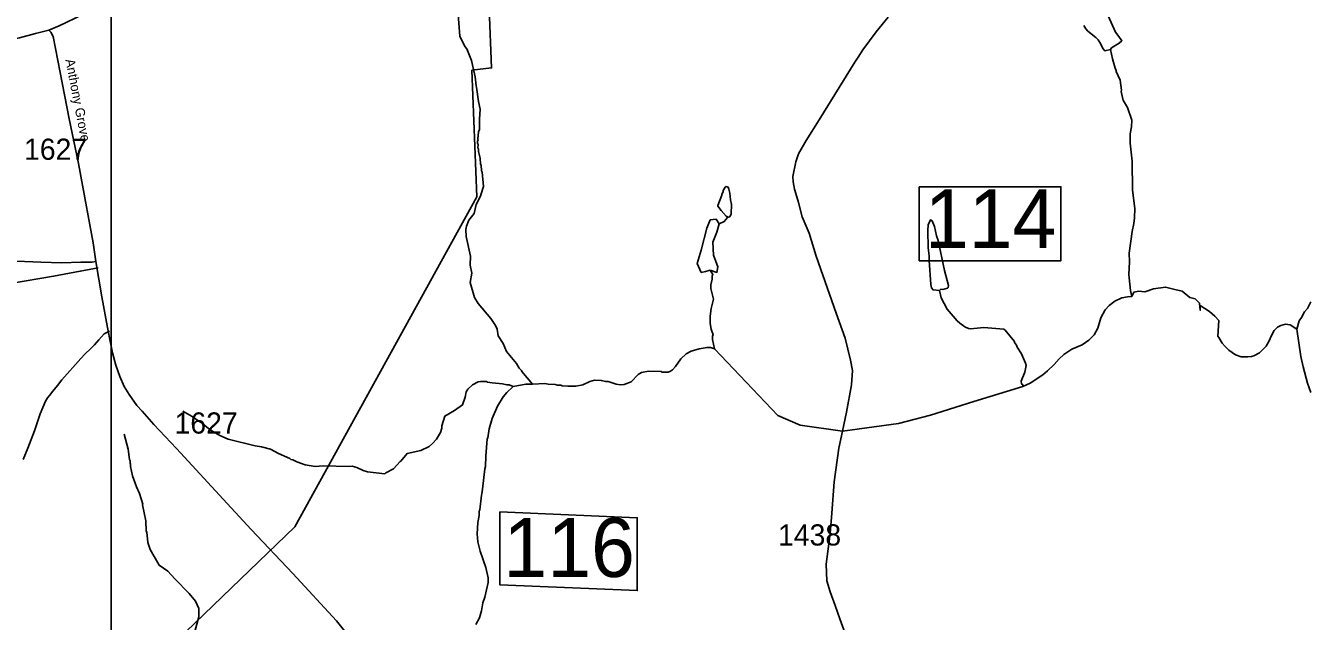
# Model space of a CAD drawing. Extents: x 1268485 to 1426702, y 514839 to 616766.
# Drawn here: x 1304922 to 1313854, y 604404 to 608556 of the extents above; entities that cross this region are included whole.
import ezdxf

# ---------------------------------------------------------------- set-up
doc = ezdxf.new("R2010")
doc.units = 0
for name, color, linetype in [('Old_Level_11', 7, 'Continuous'), ('Old_Level_31', 7, 'Continuous'), ('Old_Level_32', 7, 'Continuous'), ('Old_Level_35', 7, 'Continuous'), ('Old_Level_50', 7, 'Continuous'), ('Old_Level_59', 7, 'Continuous'), ('Old_Level_62', 7, 'Continuous'), ('Old_Level_63', 7, 'Continuous'), ('Old_Level_8', 7, 'Continuous')]:
    doc.layers.add(name, color=color, linetype=linetype)

msp = doc.modelspace()

# ---------------------------------------------------------------- linework, layer by layer
at = {"layer": 'Old_Level_31'}
msp.add_line((1310608.978, 605729.106), (1310608.978, 605729.106), dxfattribs=at)
for points in [[(1311144.435, 607433.354), (1312130.8, 607433.354), (1312130.8, 606917.706), (1311144.435, 606917.706), (1311144.435, 607433.354)], [(1308223.281, 605166.923), (1309180.054, 605126.125), (1309180.054, 604618.874), (1308223.281, 604659.673), (1308223.281, 605166.923)]]:
    msp.add_lwpolyline(points, dxfattribs=at)
at = {"layer": 'Old_Level_32'}
for points in [[(1305083.671, 608525.105), (1305154.055, 608554.184), (1305319.905, 608632.289), (1306135.326, 609046.242), (1306463.259, 609211.437), (1306873.102, 609420.668), (1307057.234, 609502.408), (1307153.998, 609538.081), (1307236.803, 609566.231), (1307375.61, 609603.058), (1308225.621, 609730.804), (1308489.893, 609771.224), (1308566.58, 609776.338), (1308660.309, 609773.496)], [(1310927.437, 608614.786), (1310843.795, 608511.583), (1310751.69, 608387.47), (1310719.736, 608335.969), (1310696.658, 608302.226), (1310447.684, 607899.717), (1310357.148, 607755.869), (1310303.892, 607661.746), (1310284.364, 607606.694), (1310263.388, 607505.519), (1310266.121, 607467.248), (1310275.488, 607416.672), (1310291.465, 607363.75), (1310303.892, 607322.903), (1310328.744, 607223.453), (1310376.809, 607109.285), (1310425.628, 606949.576), (1310565.505, 606552.381), (1310628.779, 606378.406), (1310664.261, 606225.395), (1310678.701, 606151.28), (1310673.236, 606051.776), (1310637.632, 605861.335), (1310608.903, 605729.298)], [(1302733.428, 608202.445), (1302935.923, 608212.993), (1303093.479, 608219.213), (1303217.867, 608227.507), (1303557.858, 608242.021), (1303898.565, 608261.077), (1304016.017, 608277.269), (1304183.694, 608300.564), (1304360.154, 608350.942), (1304658.683, 608423.51), (1304878.433, 608471.197), (1304990.382, 608500.225), (1305083.671, 608525.105)], [(1305083.671, 608525.105), (1305096.111, 608510.591), (1305112.695, 608479.491), (1305162.45, 608228.613), (1305224.644, 607907.241), (1305288.911, 607595.614), (1305344.763, 607292.885), (1305390.928, 607041.624), (1305410.299, 606911.262)], [(1303101.079, 605806.451), (1303459.098, 606127.792), (1303740.033, 606425.882), (1304152.658, 606672.87), (1304744.812, 606917.984), (1305027.624, 606906.351), (1305172.752, 606903.559), (1305305.786, 606906.351), (1305384.861, 606908.212), (1305410.299, 606911.262)], [(1305410.299, 606911.262), (1305451.553, 606665.569), (1305491.091, 606451.514), (1305512.023, 606344.486), (1305525.978, 606274.685), (1305549.236, 606188.597), (1305577.144, 606109.49), (1305607.379, 606042.015), (1305642.266, 605986.175), (1305695.759, 605909.394), (1305732.971, 605869.84), (1305813.68, 605777.057), (1305972.523, 605608.32), (1306326.039, 605224.415), (1306491.169, 605045.26), (1306781.889, 604736.74), (1307087.217, 604407.769), (1307253.476, 604199.965), (1307431.717, 603960.191), (1307445.491, 603939.804), (1307520.07, 603853.232)], [(1310608.903, 605729.298), (1310583.07, 605610.569), (1310550.646, 605375.98), (1310536.444, 605159.32), (1310524.018, 605017.248), (1310495.614, 604803.074), (1310500.94, 604687.64), (1310524.018, 604609.5), (1310557.748, 604513.601), (1310591.476, 604421.787), (1310618.105, 604345.423), (1310632.306, 604276.163), (1310634.082, 604235.318), (1310626.787, 604186.896), (1310555.972, 604030.023), (1310492.904, 603894.398), (1310457.383, 603809.655), (1310422.633, 603718.84), (1310378.45, 603639.325), (1310341.306, 603595.965), (1310309.737, 603562.126), (1310090.598, 603368.41), (1309856.703, 603165.305), (1309690.444, 603028.707)]]:
    msp.add_lwpolyline(points, dxfattribs=at)
at = {"layer": 'Old_Level_35'}
for points in [[(1304815.612, 606757.625), (1305116.116, 606809.605), (1305302.2, 606843.644), (1305425.949, 606867.379)], [(1304905.22, 605532.644), (1304936.798, 605610.768), (1304983.344, 605730.826), (1305023.33, 605849.757), (1305060.957, 605938.647), (1305074.798, 605961.664), (1305087.921, 605979.145), (1305110.887, 606008.775), (1305143.9, 606048.247), (1305174.35, 606086.387), (1305305.891, 606235.665), (1305333.676, 606265.141), (1305374.584, 606305.587), (1305400.215, 606331.886), (1305432.203, 606366.232), (1305469.113, 606408.831), (1305505.099, 606426.005)]]:
    msp.add_lwpolyline(points, dxfattribs=at)
at = {"layer": 'Old_Level_50'}
msp.add_line((1310608.978, 605729.458), (1310608.978, 605729.458), dxfattribs=at)
msp.add_lwpolyline([(1304706.896, 603051.456), (1306796.359, 605062.216), (1308063.739, 607363.79), (1308029.485, 608244.536), (1308166.499, 608261.154), (1308132.246, 609092.047), (1307892.471, 609092.047), (1307036.134, 609972.793), (1307173.148, 610305.15), (1306950.5, 610421.475), (1306847.739, 610571.036), (1306830.613, 610720.597), (1306967.627, 611119.425), (1307104.641, 611734.286), (1306950.5, 611609.652), (1306265.43, 611975.245), (1306145.544, 612939.08), (1305940.022, 612988.934), (1305665.994, 612939.08), (1305306.333, 612905.844), (1305203.572, 612905.844), (1304963.797, 612889.227), (1304587.009, 612939.08)], dxfattribs=at)
at = {"layer": 'Old_Level_59'}
for points in [[(1312625.225, 606667.966), (1312637.492, 606697.17), (1312673.741, 606705.231), (1312714.016, 606701.201), (1312774.431, 606721.351), (1312859.011, 606733.441), (1312923.452, 606717.321), (1312975.811, 606705.231), (1313028.171, 606660.901), (1313064.419, 606652.841), (1313096.64, 606620.601), (1313100.639, 606572.565), (1313100.667, 606604.48), (1313165.11, 606564.18), (1313201.358, 606531.94), (1313229.551, 606499.7), (1313222.44, 606391.709), (1313230.232, 606383.507), (1313253.3, 606343.009), (1313274.728, 606318.506), (1313300.154, 606293.899), (1313345.368, 606260.784), (1313385.046, 606247.865), (1313433.028, 606246.687), (1313457.122, 606250.121), (1313473.116, 606253.709), (1313513.614, 606274.727), (1313558.725, 606321.581), (1313581.588, 606359.003), (1313594.404, 606390.684), (1313615.319, 606430.157), (1313639.823, 606453.584), (1313662.174, 606467.015), (1313694.367, 606476.242), (1313726.253, 606471.475), (1313773.107, 606440.204)], [(1311865.097, 606041.327), (1311916.873, 606063.523), (1312004.328, 606123.348), (1312036.931, 606150.568), (1312083.99, 606195.372), (1312118.849, 606234.537), (1312151.555, 606263.706), (1312206.407, 606300.359), (1312279.098, 606330.604), (1312325.849, 606363.412), (1312362.759, 606400.527), (1312387.878, 606447.894), (1312409.511, 606519.303), (1312438.833, 606574.565), (1312467.54, 606605.835), (1312506.193, 606634.901), (1312554.79, 606657.714), (1312594.98, 606666.736), (1312625.225, 606667.966)], [(1313773.107, 606440.204), (1313800.994, 606249.762), (1313817.296, 606177.43), (1313848.669, 606064.754), (1313871.122, 606000.214)], [(1308452.108, 606057.372), (1308537.307, 606061.37), (1308561.196, 606056.808), (1308609.178, 606055.629), (1308625.069, 606051.22), (1308649.061, 606050.657), (1308656.955, 606046.453), (1308696.838, 606043.531), (1308752.817, 606044.146), (1308801.107, 606052.963), (1308849.601, 606075.776), (1308881.795, 606085.003), (1308929.777, 606083.824), (1308961.56, 606075.058), (1308977.554, 606074.699), (1309033.123, 606057.372), (1309065.009, 606052.605), (1309089, 606053.989), (1309137.495, 606072.802), (1309186.707, 606125.603), (1309211.006, 606138.983), (1309259.193, 606147.852), (1309347.16, 606145.698), (1309355.055, 606141.495), (1309395.04, 606140.52), (1309411.239, 606148.159), (1309425.388, 606157.797), (1309445.893, 606179.275), (1309483.212, 606234.332), (1309522.07, 606269.396), (1309556.416, 606286.569), (1309610.857, 606303.229), (1309667.042, 606313.841), (1309691.033, 606313.277), (1309717.382, 606304.511)], [(1309717.382, 606304.511), (1310158.449, 605839.607), (1310315.416, 605770.812), (1310608.903, 605729.298), (1311000.313, 605783.593), (1311221.832, 605840.013), (1311523.903, 605936.733), (1311865.097, 606041.327)], [(1308316.876, 606040.712), (1308271.867, 605999.804), (1308247.158, 605968.431), (1308207.583, 605903.429), (1308169.649, 605818.435), (1308149.964, 605746.923), (1308140.429, 605683.204), (1308136.328, 605675.309), (1308125.46, 605555.661), (1308123.82, 605483.739), (1308119.411, 605467.847), (1308104.032, 605324.311), (1308099.316, 605292.425), (1308095.112, 605284.531), (1308084.757, 605180.877), (1308080.554, 605172.982), (1308079.733, 605140.994), (1308070.711, 605093.269), (1308064.765, 605013.452), (1308071.429, 604957.319), (1308085.988, 604893.035), (1308127.305, 604780.102), (1308141.659, 604707.771), (1308142.889, 604675.783), (1308118.488, 604572.436), (1308105.57, 604532.759), (1308096.24, 604477.035), (1308081.066, 604429.413), (1308055.947, 604382.046)], [(1308452.108, 606057.372), (1308405.151, 606056.552), (1308316.876, 606040.712)], [(1306099.135, 604333.448), (1306127.535, 604436.692), (1306128.868, 604492.671), (1306104.057, 604545.215), (1306061.303, 604598.221), (1305960.008, 604699.62), (1305912.025, 604753.395), (1305851.945, 604795.174), (1305788.584, 604904.621), (1305771.667, 604953.013), (1305765.311, 605025.14), (1305761.517, 605033.188), (1305759.262, 605105.213), (1305735.783, 605215.428), (1305737.936, 605221.682), (1305715.688, 605294.168), (1305694.465, 605342.304), (1305666.578, 605419.25), (1305652.122, 605483.585), (1305652.532, 605499.579), (1305648.636, 605507.627), (1305649.046, 605523.621), (1305645.253, 605531.721), (1305634.897, 605603.951), (1305607.42, 605708.527)]]:
    msp.add_lwpolyline(points, dxfattribs=at)
at = {"layer": 'Old_Level_62'}
for points in [[(1307930.353, 608662.456), (1307944.091, 608482.215), (1307980.386, 608409.422), (1307994.022, 608393.069), (1308026.112, 608312.33), (1308051.436, 608199.808), (1308057.998, 608135.677), (1308061.791, 608127.578), (1308075.427, 608027.307), (1308087.218, 607974.353), (1308082.912, 607904.225), (1308081.989, 607831.637), (1308074.402, 607815.488), (1308071.326, 607767.609), (1308073.172, 607759.561), (1308068.968, 607751.666), (1308068.558, 607735.672), (1308072.352, 607727.573), (1308069.788, 607703.684), (1308075.632, 607695.533), (1308075.222, 607679.539), (1308086.09, 607631.301), (1308085.782, 607615.358), (1308089.576, 607607.258), (1308089.166, 607591.264), (1308092.959, 607583.164), (1308096.035, 607543.128), (1308099.829, 607535.029), (1308109.568, 607434.861), (1308090.499, 607376.369), (1308092.037, 607371.346), (1308058.613, 607308.19), (1308045.08, 607246.571), (1308008.068, 607199.461), (1307991.048, 607157.886), (1307986.537, 607134.05), (1307989.408, 607086.016), (1308020.166, 606949.348), (1308016.68, 606885.475), (1308028.573, 606831.803), (1308017.808, 606765.519), (1308047.438, 606660.84), (1308072.454, 606620.292), (1308161.959, 606514.177), (1308192.82, 606465.477), (1308204.2, 606441.179), (1308213.12, 606392.991), (1308247.876, 606340.19), (1308270.534, 606283.699), (1308338.612, 606202.088), (1308357.887, 606169.638), (1308373.471, 606153.285), (1308377.264, 606145.186), (1308452.108, 606057.372)], [(1312475.025, 608389.839), (1312483.637, 608400.349), (1312536.335, 608433.054), (1312554.995, 608450.842), (1312533.465, 608479.089), (1312510.191, 608509.641), (1312458.826, 608624.829)], [(1312291.298, 608556.906), (1312304.729, 608532.607), (1312318.365, 608516.306), (1312373.319, 608472.988), (1312388.903, 608456.635), (1312402.539, 608438.283), (1312425.402, 608393.787), (1312437.09, 608379.484), (1312475.025, 608389.839)], [(1312625.225, 606667.966), (1312615.998, 606710.207), (1312606.053, 606798.379), (1312604.618, 606822.421), (1312608.616, 606910.235), (1312605.335, 606971.084), (1312625.636, 607121.695), (1312638.861, 607177.366), (1312643.885, 607217.198), (1312645.321, 607281.123), (1312628.404, 607409.485), (1312625.636, 607610.334), (1312612, 607737.671), (1312613.538, 607801.597), (1312622.662, 607849.322), (1312623.79, 607897.253), (1312593.853, 607985.938), (1312566.991, 608032.588), (1312562.992, 608034.638), (1312550.792, 608097.794), (1312552.74, 608106.867), (1312542.282, 608175.047), (1312515.728, 608235.692), (1312515.933, 608243.689), (1312508.346, 608259.836), (1312489.789, 608324.274), (1312475.025, 608389.839)], [(1309765.25, 607267.971), (1309741.977, 607297.14), (1309742.182, 607303.138), (1309769.761, 607374.394), (1309769.966, 607382.391), (1309778.373, 607398.18), (1309778.578, 607406.177), (1309793.137, 607429.808), (1309799.186, 607433.654), (1309813.13, 607429.347), (1309818.769, 607417.198), (1309826.151, 607389.055), (1309829.021, 607340.97), (1309836.301, 607308.828), (1309834.763, 607244.903), (1309824.203, 607223.168), (1309814.258, 607221.425), (1309800.314, 607227.781), (1309765.25, 607267.971)], [(1309689.029, 606852.656), (1309734.84, 606835.467), (1309740.567, 606875.575), (1309711.935, 606955.792), (1309706.208, 607047.469), (1309734.84, 607116.227), (1309752.019, 607173.525), (1309729.114, 607207.904), (1309689.029, 607202.174), (1309666.123, 607144.876), (1309626.039, 606990.171), (1309597.407, 606898.494), (1309626.039, 606835.467), (1309654.67, 606841.196), (1309689.029, 606852.656)], [(1309752.019, 607173.525), (1309786.378, 607190.714), (1309809.284, 607219.363), (1309814.258, 607221.425)], [(1311285.005, 606711.027), (1311294.335, 606718.204), (1311308.278, 606717.845), (1311340.472, 606725.073), (1311346.623, 606730.917), (1311346.931, 606744.912), (1311319.351, 606849.488), (1311276.29, 607058.436), (1311265.012, 607090.681), (1311250.556, 607154.965), (1311233.537, 607195.36), (1311221.644, 607201.665), (1311206.88, 607168.036), (1311203.907, 607128.154), (1311207.085, 607008.148), (1311213.852, 606952.014), (1311213.032, 606920.026), (1311225.13, 606751.832), (1311230.564, 606727.739), (1311240.201, 606713.488), (1311285.005, 606711.027)], [(1309717.382, 606304.511), (1309704.361, 606368.898), (1309704.874, 606392.889), (1309709.077, 606400.783), (1309694.756, 606440.109), (1309689.029, 606480.218), (1309689.029, 606531.786), (1309694.756, 606583.354), (1309710.923, 606648.589), (1309692.673, 606724.971), (1309693.288, 606748.962), (1309702.208, 606788.69), (1309702.721, 606812.681), (1309706.924, 606820.576), (1309689.029, 606852.656)], [(1311865.097, 606041.327), (1311864.687, 606052.81), (1311856.793, 606058.961), (1311853.204, 606077.057), (1311878.733, 606140.418), (1311887.858, 606188.144), (1311884.167, 606204.241), (1311855.768, 606268.883), (1311826.855, 606315.532), (1311821.114, 606329.681), (1311807.58, 606347.982), (1311807.683, 606353.98), (1311742.784, 606432.925), (1311733.762, 606439.743), (1311594.019, 606451.124), (1311501.848, 606443.332), (1311485.956, 606445.741), (1311462.17, 606456.301), (1311426.799, 606481.112), (1311409.164, 606497.568), (1311339.036, 606579.179), (1311296.898, 606658.174), (1311285.005, 606711.027)], [(1313773.107, 606440.204), (1313788.896, 606497.926), (1313805.403, 606521.507), (1313826.318, 606560.98), (1313846.823, 606584.458), (1313869.994, 606631.877)], [(1308316.876, 606040.712), (1308289.092, 606051.375), (1308273.098, 606051.785), (1308241.314, 606060.55), (1308169.444, 606066.241), (1308137.558, 606071.06), (1308129.664, 606075.211), (1308089.678, 606076.186), (1308073.582, 606072.597), (1308033.084, 606051.58), (1308000.481, 606022.36), (1307990.023, 606004.673), (1307981.103, 605966.893), (1307962.956, 605912.452), (1307908.925, 605872.672), (1307840.028, 605834.378), (1307820.445, 605766.916), (1307820.137, 605750.922), (1307809.372, 605719.19), (1307782.305, 605673.874), (1307755.546, 605642.552), (1307731.145, 605623.174), (1307674.448, 605594.518), (1307577.971, 605572.885), (1307534.295, 605520.392), (1307528.656, 605518.137), (1307483.544, 605467.232), (1307428.796, 605438.884), (1307422.747, 605432.732), (1307302.996, 605445.651), (1307271.213, 605454.416), (1307227.742, 605477.434), (1307195.959, 605486.199), (1307171.865, 605482.765), (1306993.265, 605489.122), (1306938.311, 605482.56), (1306868.183, 605494.145), (1306810.666, 605515.522), (1306783.087, 605530.183), (1306769.143, 605532.49), (1306761.249, 605538.693), (1306682.098, 605574.577), (1306626.837, 605603.899), (1306563.271, 605621.431), (1306519.39, 605628.505), (1306332.485, 605675.001), (1306273.122, 605700.428), (1306217.86, 605731.749), (1306182.489, 605756.56), (1306151.116, 605785.319), (1306135.327, 605793.675), (1306082.219, 605832.942), (1306017.115, 605868.519)]]:
    msp.add_lwpolyline(points, dxfattribs=at)
at = {"layer": 'Old_Level_63'}
msp.add_lwpolyline([(1364464.078, 573241.255), (1364464.078, 616680.45), (1305516.95, 616680.45), (1305516.95, 588514.396)], dxfattribs=at)

# ---------------------------------------------------------------- texts
at = {"layer": 'Old_Level_11'}
msp.add_text('Anthony Grove', height=65.61666, rotation=280.9528306, dxfattribs=at).set_placement((1305197.904, 608317.337))
at = {"layer": 'Old_Level_31'}
for s, p in [('114', (1311183.346, 607005.932)), ('116', (1308249.093, 604713.677))]:
    msp.add_text(s, height=410.1042, dxfattribs=at).set_placement(p)
at = {"layer": 'Old_Level_8'}
for s, p in [('1627', (1304910.694, 607620.735)), ('1627', (1305958.694, 605712.704)), ('1438', (1310160.923, 604932.607))]:
    msp.add_text(s, height=147.6375, dxfattribs=at).set_placement(p)

doc.saveas('drawing.dxf')
